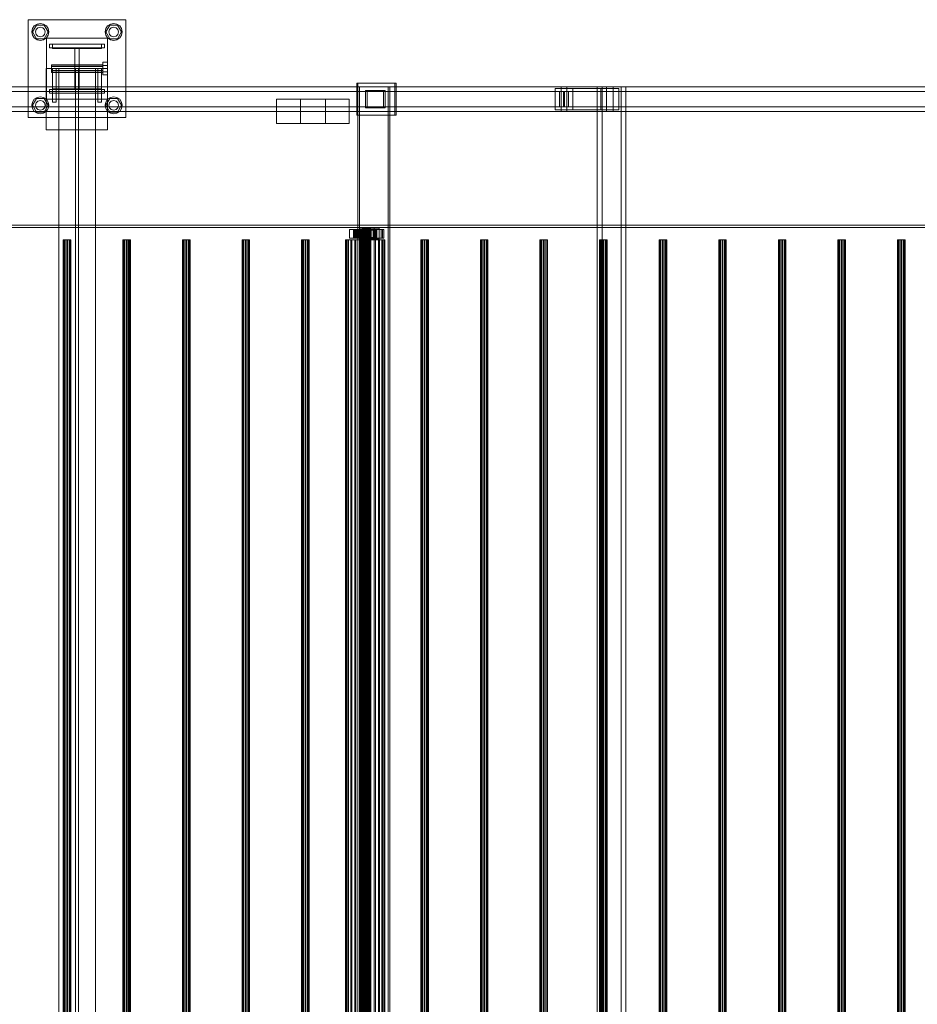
# Model space of a CAD drawing. Header units: millimetres. Extents: x -3490 to 61924, y -72580 to 6847.
# Tile 869 of 1056: x 31688 to 33156, y -18000 to -16390. Entities that reach past the tile are written whole.
import ezdxf

# ---------------------------------------------------------------- set-up
doc = ezdxf.new("R2010")
doc.units = ezdxf.units.MM
doc.layers.add('superior_C03', color=7, linetype='Continuous', lineweight=0)

msp = doc.modelspace()

# ---------------------------------------------------------------- linework, layer by layer
at = {"layer": 'superior_C03'}
for p, q in [((31702.063, -16550), (31702.063, -16390)), ((31702.063, -16390), (31862.063, -16390)), ((31708.063, -16410), (31709.128, -16404.642)), ((31709.128, -16404.642), (31712.163, -16400.101)), ((31709.263, -16410), (31715.663, -16398.915)), ((31712.163, -16400.101), (31716.705, -16397.066)), ((31715.134, -16406), (31718.063, -16403.072)), ((31715.663, -16398.915), (31728.463, -16398.915)), ((31716.705, -16397.066), (31722.063, -16396)), ((31718.063, -16403.072), (31722.063, -16402)), ((31722.063, -16396), (31727.42, -16397.066)), ((31722.063, -16402), (31726.063, -16403.072)), ((31726.063, -16403.072), (31728.991, -16406)), ((31727.42, -16397.066), (31731.962, -16400.101)), ((31728.463, -16398.915), (31734.863, -16410)), ((31731.962, -16400.101), (31734.997, -16404.642)), ((31734.997, -16404.642), (31736.063, -16410)), ((31828.063, -16410), (31829.128, -16404.642)), ((31829.128, -16404.642), (31832.163, -16400.101)), ((31829.263, -16410), (31835.663, -16398.915)), ((31832.163, -16400.101), (31836.705, -16397.066)), ((31835.134, -16406), (31838.063, -16403.072)), ((31835.663, -16398.915), (31848.463, -16398.915)), ((31836.705, -16397.066), (31842.063, -16396)), ((31838.063, -16403.072), (31842.063, -16402)), ((31842.063, -16396), (31847.42, -16397.066)), ((31842.063, -16402), (31846.063, -16403.072)), ((31846.063, -16403.072), (31848.991, -16406)), ((31847.42, -16397.066), (31851.962, -16400.101)), ((31848.463, -16398.915), (31854.863, -16410)), ((31851.962, -16400.101), (31854.997, -16404.642)), ((31854.997, -16404.642), (31856.063, -16410)), ((31862.063, -16390), (31862.063, -16550)), ((31709.128, -16415.358), (31708.063, -16410)), ((31712.163, -16419.899), (31709.128, -16415.358)), ((31715.663, -16421.085), (31709.263, -16410)), ((31716.705, -16422.934), (31712.163, -16419.899)), ((31714.063, -16410), (31715.134, -16406)), ((31715.134, -16414), (31714.063, -16410)), ((31718.063, -16416.928), (31715.134, -16414)), ((31728.463, -16421.085), (31715.663, -16421.085)), ((31722.063, -16418), (31718.063, -16416.928)), ((31726.063, -16416.928), (31722.063, -16418)), ((31728.991, -16414), (31726.063, -16416.928)), ((31731.962, -16419.899), (31727.42, -16422.934)), ((31734.863, -16410), (31728.463, -16421.085)), ((31728.991, -16406), (31730.063, -16410)), ((31730.063, -16410), (31728.991, -16414)), ((31734.997, -16415.358), (31731.962, -16419.899)), ((31732.063, -16520), (31732.063, -16420)), ((31732.063, -16420), (31832.063, -16420)), ((31736.063, -16410), (31734.997, -16415.358)), ((31829.128, -16415.358), (31828.063, -16410)), ((31832.163, -16419.899), (31829.128, -16415.358)), ((31835.663, -16421.085), (31829.263, -16410)), ((31832.063, -16420), (31832.063, -16520)), ((31836.705, -16422.934), (31832.163, -16419.899)), ((31834.063, -16410), (31835.134, -16406)), ((31835.134, -16414), (31834.063, -16410)), ((31838.063, -16416.928), (31835.134, -16414)), ((31848.463, -16421.085), (31835.663, -16421.085)), ((31842.063, -16418), (31838.063, -16416.928)), ((31846.063, -16416.928), (31842.063, -16418)), ((31848.991, -16414), (31846.063, -16416.928)), ((31851.962, -16419.899), (31847.42, -16422.934)), ((31854.863, -16410), (31848.463, -16421.085)), ((31848.991, -16406), (31850.063, -16410)), ((31850.063, -16410), (31848.991, -16414)), ((31854.997, -16415.358), (31851.962, -16419.899)), ((31856.063, -16410), (31854.997, -16415.358)), ((31722.063, -16424), (31716.705, -16422.934)), ((31727.42, -16422.934), (31722.063, -16424)), ((31737.063, -16430), (31827.063, -16430)), ((31737.063, -16436), (31737.063, -16430)), ((31737.063, -16436), (31827.063, -16436)), ((31742.063, -16437), (31742.063, -16430)), ((31742.063, -16430), (31822.063, -16430)), ((31822.063, -16437), (31742.063, -16437)), ((31778.563, -16503), (31778.563, -16437)), ((31778.563, -16437), (31785.563, -16437)), ((31785.563, -16437), (31785.563, -16503)), ((31822.063, -16430), (31822.063, -16437)), ((31827.063, -16436), (31827.063, -16430)), ((31842.063, -16424), (31836.705, -16422.934)), ((31847.42, -16422.934), (31842.063, -16424)), ((31731.838, -16570), (31731.838, -16470)), ((31731.838, -16470), (31831.838, -16470)), ((31740.063, -16464.457), (31740.063, -16463.6)), ((31824.063, -16463.6), (31740.063, -16463.6)), ((31740.063, -16464.457), (31740.063, -16466.8)), ((31740.063, -16464.457), (31824.063, -16464.457)), ((31740.063, -16466.8), (31740.063, -16470)), ((31740.063, -16466.8), (31824.063, -16466.8)), ((31740.063, -16470), (31740.063, -16473.2)), ((31740.063, -16470), (31824.063, -16470)), ((31742.063, -16470), (31742.063, -16525)), ((31742.063, -16470), (31748.063, -16470)), ((31748.063, -16470), (31748.063, -16525)), ((31812.063, -16470), (31752.063, -16470)), ((31752.063, -16470), (31752.063, -19530)), ((31784.563, -16470), (31779.563, -16470)), ((31779.563, -16470), (31779.563, -19530)), ((31784.563, -19530), (31784.563, -16470)), ((31812.063, -19530), (31812.063, -16470)), ((31816.063, -16470), (31816.063, -16525)), ((31816.063, -16470), (31822.063, -16470)), ((31822.063, -16470), (31822.063, -16525)), ((31824.063, -16464.8), (31824.063, -16459.6)), ((31832.063, -16459.6), (31824.063, -16459.6)), ((31824.063, -16463.6), (31824.063, -16464.457)), ((31824.063, -16464.457), (31824.063, -16466.8)), ((31824.063, -16464.8), (31824.063, -16475.2)), ((31824.063, -16464.8), (31832.063, -16464.8)), ((31824.063, -16466.8), (31824.063, -16470)), ((31824.063, -16470), (31824.063, -16473.2)), ((31831.838, -16470), (31831.838, -16570)), ((31832.063, -16459.6), (31832.063, -16464.8)), ((31832.063, -16464.8), (31832.063, -16475.2)), ((31740.063, -16473.2), (31740.063, -16475.543)), ((31740.063, -16473.2), (31824.063, -16473.2)), ((31740.063, -16475.543), (31740.063, -16476.4)), ((31740.063, -16475.543), (31824.063, -16475.543)), ((31740.063, -16476.4), (31824.063, -16476.4)), ((31824.063, -16473.2), (31824.063, -16475.543)), ((31824.063, -16475.2), (31824.063, -16480.4)), ((31824.063, -16475.2), (31832.063, -16475.2)), ((31824.063, -16475.543), (31824.063, -16476.4)), ((31824.063, -16480.4), (31832.063, -16480.4)), ((31832.063, -16475.2), (31832.063, -16480.4)), ((40313.243, -16500), (29204.438, -16500)), ((29205.337, -16500), (40314.141, -16500)), ((32573.959, -16500), (31404.611, -16500)), ((31413.594, -16500), (32582.942, -16500)), ((32647.845, -16500), (31478.497, -16500)), ((31489.726, -16500), (32659.074, -16500)), ((32301.937, -16494), (32239.572, -16494)), ((32239.572, -16494), (32239.572, -16546)), ((32241.369, -16494), (32239.572, -16494)), ((32241.369, -16546), (32241.369, -16494)), ((32241.369, -16494), (32303.734, -16494)), ((32291.014, -16500), (32241.512, -16500)), ((32241.512, -16500), (32241.512, -19500)), ((32244.207, -16500), (32241.512, -16500)), ((32244.207, -19500), (32244.207, -16500)), ((32244.207, -16500), (32293.709, -16500)), ((32291.014, -19500), (32291.014, -16500)), ((32291.014, -16500), (32293.709, -16500)), ((32293.709, -16500), (32293.709, -19500)), ((32301.937, -16546), (32301.937, -16494)), ((32301.937, -16494), (32303.734, -16494)), ((32303.734, -16494), (32303.734, -16546)), ((32593.067, -16502.5), (32563.834, -16502.5)), ((32563.834, -16502.5), (32563.834, -16537.5)), ((32638.842, -16502.5), (32563.834, -16502.5)), ((32573.959, -16500), (32573.959, -16540)), ((32582.942, -16500), (32573.959, -16500)), ((33743.307, -16500), (32573.959, -16500)), ((32582.942, -16540), (32582.942, -16500)), ((32582.942, -16500), (33752.29, -16500)), ((32593.067, -16537.5), (32593.067, -16502.5)), ((32593.067, -16502.5), (32668.076, -16502.5)), ((32671.825, -16500), (32632.847, -16500)), ((32632.847, -16500), (32632.847, -19500)), ((32640.707, -16500), (32632.847, -16500)), ((32638.842, -16537.5), (32638.842, -16502.5)), ((32638.842, -16502.5), (32668.076, -16502.5)), ((32640.707, -19500), (32640.707, -16500)), ((32640.707, -16500), (32679.686, -16500)), ((32647.845, -16500), (32647.845, -16540)), ((32659.074, -16500), (32647.845, -16500)), ((33817.193, -16500), (32647.845, -16500)), ((32659.074, -16540), (32659.074, -16500)), ((32659.074, -16500), (33828.421, -16500)), ((32668.076, -16502.5), (32668.076, -16537.5)), ((32671.825, -19500), (32671.825, -16500)), ((32671.825, -16500), (32679.686, -16500)), ((32679.686, -16500), (32679.686, -19500)), ((32571.286, -16507.5), (31476.947, -16507.5)), ((31491.276, -16507.5), (32585.615, -16507.5)), ((31712.163, -16520.101), (31716.705, -16517.066)), ((31716.705, -16517.066), (31722.063, -16516)), ((31722.063, -16516), (31727.42, -16517.066)), ((31727.42, -16517.066), (31731.962, -16520.101)), ((31737.063, -16504), (31827.063, -16504)), ((31737.063, -16510), (31737.063, -16504)), ((31737.063, -16510), (31827.063, -16510)), ((31742.063, -16510), (31742.063, -16503)), ((31742.063, -16503), (31822.063, -16503)), ((31822.063, -16510), (31742.063, -16510)), ((31785.563, -16503), (31778.563, -16503)), ((31822.063, -16503), (31822.063, -16510)), ((31827.063, -16510), (31827.063, -16504)), ((31832.163, -16520.101), (31836.705, -16517.066)), ((31836.705, -16517.066), (31842.063, -16516)), ((31842.063, -16516), (31847.42, -16517.066)), ((31847.42, -16517.066), (31851.962, -16520.101)), ((32283.126, -16506), (32253.892, -16506)), ((32253.892, -16506), (32253.892, -16534)), ((32256.587, -16506), (32253.892, -16506)), ((32256.587, -16534), (32256.587, -16506)), ((32256.587, -16506), (32285.821, -16506)), ((32283.126, -16534), (32283.126, -16506)), ((32283.126, -16506), (32285.821, -16506)), ((32285.821, -16506), (32285.821, -16534)), ((32571.286, -16507.5), (32571.286, -16532.5)), ((32585.615, -16507.5), (32571.286, -16507.5)), ((32579.125, -16507.5), (32577.777, -16507.5)), ((32577.777, -16507.5), (32577.777, -16532.5)), ((32577.777, -16507.5), (33822.133, -16507.5)), ((32579.125, -16532.5), (32579.125, -16507.5)), ((33823.481, -16507.5), (32579.125, -16507.5)), ((32585.615, -16532.5), (32585.615, -16507.5)), ((31476.947, -16532.5), (32571.286, -16532.5)), ((31491.276, -16532.5), (32585.615, -16532.5)), ((31708.063, -16530), (31709.128, -16524.642)), ((31709.128, -16535.358), (31708.063, -16530)), ((31709.128, -16524.642), (31712.163, -16520.101)), ((31709.263, -16530), (31715.663, -16518.915)), ((31715.663, -16541.085), (31709.263, -16530)), ((31714.063, -16530), (31715.134, -16526)), ((31715.134, -16534), (31714.063, -16530)), ((31715.134, -16526), (31718.063, -16523.072)), ((31718.063, -16536.928), (31715.134, -16534)), ((31715.663, -16518.915), (31728.463, -16518.915)), ((31718.063, -16523.072), (31722.063, -16522)), ((31722.063, -16522), (31726.063, -16523.072)), ((31726.063, -16523.072), (31728.991, -16526)), ((31728.991, -16534), (31726.063, -16536.928)), ((31728.463, -16518.915), (31734.863, -16530)), ((31734.863, -16530), (31728.463, -16541.085)), ((31728.991, -16526), (31730.063, -16530)), ((31730.063, -16530), (31728.991, -16534)), ((31731.962, -16520.101), (31734.997, -16524.642)), ((31832.063, -16520), (31732.063, -16520)), ((31734.997, -16524.642), (31736.063, -16530)), ((31736.063, -16530), (31734.997, -16535.358)), ((31742.063, -16525), (31748.063, -16525)), ((31816.063, -16525), (31822.063, -16525)), ((31828.063, -16530), (31829.128, -16524.642)), ((31829.128, -16535.358), (31828.063, -16530)), ((31829.128, -16524.642), (31832.163, -16520.101)), ((31829.263, -16530), (31835.663, -16518.915)), ((31835.663, -16541.085), (31829.263, -16530)), ((31834.063, -16530), (31835.134, -16526)), ((31835.134, -16534), (31834.063, -16530)), ((31835.134, -16526), (31838.063, -16523.072)), ((31838.063, -16536.928), (31835.134, -16534)), ((31835.663, -16518.915), (31848.463, -16518.915)), ((31838.063, -16523.072), (31842.063, -16522)), ((31842.063, -16522), (31846.063, -16523.072)), ((31846.063, -16523.072), (31848.991, -16526)), ((31848.991, -16534), (31846.063, -16536.928)), ((31848.463, -16518.915), (31854.863, -16530)), ((31854.863, -16530), (31848.463, -16541.085)), ((31848.991, -16526), (31850.063, -16530)), ((31850.063, -16530), (31848.991, -16534)), ((31851.962, -16520.101), (31854.997, -16524.642)), ((31854.997, -16524.642), (31856.063, -16530)), ((31856.063, -16530), (31854.997, -16535.358)), ((32147.297, -16520), (32108.319, -16520)), ((32108.319, -16520), (32108.319, -16560)), ((32188.268, -16520), (32108.319, -16520)), ((32147.297, -16560), (32147.297, -16520)), ((32147.297, -16520), (32227.246, -16520)), ((32188.268, -16560), (32188.268, -16520)), ((32188.268, -16520), (32227.246, -16520)), ((32227.246, -16520), (32227.246, -16560)), ((32253.892, -16534), (32283.126, -16534)), ((32253.892, -16534), (32256.587, -16534)), ((32285.821, -16534), (32256.587, -16534)), ((32285.821, -16534), (32283.126, -16534)), ((32571.286, -16532.5), (32585.615, -16532.5)), ((32577.777, -16532.5), (32579.125, -16532.5)), ((32577.777, -16532.5), (33822.133, -16532.5)), ((32579.125, -16532.5), (33823.481, -16532.5)), ((31404.611, -16540), (32573.959, -16540)), ((31413.594, -16540), (32582.942, -16540)), ((31478.497, -16540), (32647.845, -16540)), ((31489.726, -16540), (32659.074, -16540)), ((31862.063, -16550), (31702.063, -16550)), ((31712.163, -16539.899), (31709.128, -16535.358)), ((31716.705, -16542.934), (31712.163, -16539.899)), ((31728.463, -16541.085), (31715.663, -16541.085)), ((31722.063, -16544), (31716.705, -16542.934)), ((31722.063, -16538), (31718.063, -16536.928)), ((31726.063, -16536.928), (31722.063, -16538)), ((31727.42, -16542.934), (31722.063, -16544)), ((31731.962, -16539.899), (31727.42, -16542.934)), ((31734.997, -16535.358), (31731.962, -16539.899)), ((31832.163, -16539.899), (31829.128, -16535.358)), ((31836.705, -16542.934), (31832.163, -16539.899)), ((31848.463, -16541.085), (31835.663, -16541.085)), ((31842.063, -16544), (31836.705, -16542.934)), ((31842.063, -16538), (31838.063, -16536.928)), ((31846.063, -16536.928), (31842.063, -16538)), ((31847.42, -16542.934), (31842.063, -16544)), ((31851.962, -16539.899), (31847.42, -16542.934)), ((31854.997, -16535.358), (31851.962, -16539.899)), ((32239.572, -16546), (32301.937, -16546)), ((32239.572, -16546), (32241.369, -16546)), ((32303.734, -16546), (32241.369, -16546)), ((32303.734, -16546), (32301.937, -16546)), ((32563.834, -16537.5), (32593.067, -16537.5)), ((32638.842, -16537.5), (32563.834, -16537.5)), ((32573.959, -16540), (32582.942, -16540)), ((32573.959, -16540), (33743.307, -16540)), ((32582.942, -16540), (33752.29, -16540)), ((32668.076, -16537.5), (32593.067, -16537.5)), ((32668.076, -16537.5), (32638.842, -16537.5)), ((32647.845, -16540), (32659.074, -16540)), ((32647.845, -16540), (33817.193, -16540)), ((32659.074, -16540), (33828.421, -16540)), ((32108.319, -16560), (32147.297, -16560)), ((32108.319, -16560), (32188.268, -16560)), ((32227.246, -16560), (32147.297, -16560)), ((32227.246, -16560), (32188.268, -16560)), ((31831.838, -16570), (31731.838, -16570)), ((29204.438, -16726), (40313.243, -16726)), ((40342.437, -16726), (29233.633, -16726)), ((40313.243, -16730), (29204.438, -16730)), ((40314.141, -16730), (29205.337, -16730)), ((29233.633, -16730), (40342.437, -16730)), ((32237.353, -16733), (32227.609, -16733)), ((32227.609, -16733), (32227.609, -16747)), ((32238.389, -16733), (32227.609, -16733)), ((32235.07, -16734), (32234.25, -16734)), ((32234.25, -16734), (32244.243, -16734)), ((32234.25, -16746), (32234.25, -16734)), ((32234.25, -16734), (32234.723, -16734)), ((32234.723, -16734), (32244.468, -16734)), ((32234.723, -16746), (32234.723, -16734)), ((32234.723, -16734), (32236.458, -16734)), ((32281.79, -16733), (32235.016, -16733)), ((32235.016, -16733), (32235.016, -16747)), ((32237.262, -16733), (32235.016, -16733)), ((32237.129, -16734), (32235.07, -16734)), ((32235.07, -16734), (32244.632, -16734)), ((32235.07, -16746), (32235.07, -16734)), ((32236.458, -16734), (32245.29, -16734)), ((32236.458, -16746), (32236.458, -16734)), ((32236.458, -16734), (32239.337, -16734)), ((32240.285, -16734), (32237.129, -16734)), ((32237.129, -16734), (32245.607, -16734)), ((32237.129, -16746), (32237.129, -16734)), ((32237.262, -16747), (32237.262, -16733)), ((32237.262, -16733), (32284.036, -16733)), ((32237.353, -16747), (32237.353, -16733)), ((32237.353, -16733), (32248.133, -16733)), ((32238.389, -16747), (32238.389, -16733)), ((32238.389, -16733), (32248.133, -16733)), ((32239.337, -16734), (32246.653, -16734)), ((32239.337, -16746), (32239.337, -16734)), ((32239.337, -16734), (32243.163, -16734)), ((32244.324, -16734), (32240.285, -16734)), ((32240.285, -16734), (32247.102, -16734)), ((32240.285, -16746), (32240.285, -16734)), ((32243.163, -16734), (32248.466, -16734)), ((32243.163, -16746), (32243.163, -16734)), ((32243.163, -16734), (32247.676, -16734)), ((32244.632, -16732), (32244.243, -16732)), ((32244.243, -16732), (32244.468, -16732)), ((32244.243, -19268), (32244.243, -16732)), ((32244.243, -16734), (32244.632, -16734)), ((32244.243, -16734), (32244.243, -16746)), ((32244.468, -16734), (32244.243, -16734)), ((32248.971, -16734), (32244.324, -16734)), ((32244.324, -16734), (32249.016, -16734)), ((32244.324, -16746), (32244.324, -16734)), ((32244.468, -16732), (32245.29, -16732)), ((32244.468, -19268), (32244.468, -16732)), ((32244.468, -16734), (32244.468, -16746)), ((32245.29, -16734), (32244.468, -16734)), ((32245.607, -16732), (32244.632, -16732)), ((32244.632, -19268), (32244.632, -16732)), ((32244.632, -16734), (32245.607, -16734)), ((32244.632, -16734), (32244.632, -16746)), ((32245.29, -16732), (32246.653, -16732)), ((32245.29, -19268), (32245.29, -16732)), ((32245.29, -16734), (32245.29, -16746)), ((32246.653, -16734), (32245.29, -16734)), ((32247.102, -16732), (32245.607, -16732)), ((32245.607, -19268), (32245.607, -16732)), ((32245.607, -16734), (32247.102, -16734)), ((32245.607, -16734), (32245.607, -16746)), ((32246.653, -16732), (32248.466, -16732)), ((32246.653, -19268), (32246.653, -16732)), ((32246.653, -16734), (32246.653, -16746)), ((32248.466, -16734), (32246.653, -16734)), ((32249.016, -16732), (32247.102, -16732)), ((32247.102, -19268), (32247.102, -16732)), ((32247.102, -16734), (32249.016, -16734)), ((32247.102, -16734), (32247.102, -16746)), ((32247.676, -16734), (32250.603, -16734)), ((32247.676, -16746), (32247.676, -16734)), ((32247.676, -16734), (32252.567, -16734)), ((32248.133, -16733), (32248.133, -16747)), ((32248.466, -16732), (32250.603, -16732)), ((32248.466, -19268), (32248.466, -16732)), ((32248.466, -16734), (32248.466, -16746)), ((32250.603, -16734), (32248.466, -16734)), ((32268.148, -16731), (32248.658, -16731)), ((32248.658, -16731), (32248.658, -16749)), ((32256.743, -16731), (32248.658, -16731)), ((32253.908, -16734), (32248.971, -16734)), ((32248.971, -16734), (32251.217, -16734)), ((32248.971, -16746), (32248.971, -16734)), ((32251.217, -16732), (32249.016, -16732)), ((32249.016, -19268), (32249.016, -16732)), ((32249.016, -16734), (32251.217, -16734)), ((32249.016, -16734), (32249.016, -16746)), ((32250.603, -16732), (32252.92, -16732)), ((32250.603, -19268), (32250.603, -16732)), ((32250.603, -16734), (32250.603, -16746)), ((32252.92, -16734), (32250.603, -16734)), ((32253.555, -16732), (32251.217, -16732)), ((32251.217, -19268), (32251.217, -16732)), ((32251.217, -16734), (32253.555, -16734)), ((32251.217, -16734), (32251.217, -16746)), ((32252.567, -16734), (32252.92, -16734)), ((32252.567, -16746), (32252.567, -16734)), ((32252.567, -16734), (32257.505, -16734)), ((32252.92, -16732), (32255.259, -16732)), ((32252.92, -19268), (32252.92, -16732)), ((32252.92, -16734), (32252.92, -16746)), ((32255.259, -16734), (32252.92, -16734)), ((32255.872, -16732), (32253.555, -16732)), ((32253.555, -19268), (32253.555, -16732)), ((32253.908, -16734), (32253.555, -16734)), ((32253.555, -16734), (32255.872, -16734)), ((32253.555, -16734), (32253.555, -16746)), ((32258.8, -16734), (32253.908, -16734)), ((32253.908, -16746), (32253.908, -16734)), ((32255.259, -16732), (32257.46, -16732)), ((32255.259, -19268), (32255.259, -16732)), ((32257.505, -16734), (32255.259, -16734)), ((32255.259, -16734), (32255.259, -16746)), ((32257.46, -16734), (32255.259, -16734)), ((32258.01, -16732), (32255.872, -16732)), ((32255.872, -19268), (32255.872, -16732)), ((32258.8, -16734), (32255.872, -16734)), ((32255.872, -16734), (32258.01, -16734)), ((32255.872, -16734), (32255.872, -16746)), ((32256.743, -16749), (32256.743, -16731)), ((32256.743, -16731), (32276.232, -16731)), ((32257.46, -16732), (32259.373, -16732)), ((32257.46, -19268), (32257.46, -16732)), ((32262.151, -16734), (32257.46, -16734)), ((32257.46, -16734), (32257.46, -16746)), ((32259.373, -16734), (32257.46, -16734)), ((32257.505, -16746), (32257.505, -16734)), ((32257.505, -16734), (32262.151, -16734)), ((32259.822, -16732), (32258.01, -16732)), ((32258.01, -19268), (32258.01, -16732)), ((32263.312, -16734), (32258.01, -16734)), ((32258.01, -16734), (32259.822, -16734)), ((32258.01, -16734), (32258.01, -16746)), ((32268.536, -16733), (32258.792, -16733)), ((32258.792, -16733), (32258.792, -16747)), ((32269.571, -16733), (32258.792, -16733)), ((32263.312, -16734), (32258.8, -16734)), ((32258.8, -16746), (32258.8, -16734)), ((32259.373, -16732), (32260.868, -16732)), ((32259.373, -19268), (32259.373, -16732)), ((32266.19, -16734), (32259.373, -16734)), ((32259.373, -16734), (32259.373, -16746)), ((32260.868, -16734), (32259.373, -16734)), ((32261.186, -16732), (32259.822, -16732)), ((32259.822, -19268), (32259.822, -16732)), ((32267.138, -16734), (32259.822, -16734)), ((32259.822, -16734), (32261.186, -16734)), ((32259.822, -16734), (32259.822, -16746)), ((32260.868, -16732), (32261.843, -16732)), ((32260.868, -19268), (32260.868, -16732)), ((32269.347, -16734), (32260.868, -16734)), ((32260.868, -16734), (32260.868, -16746)), ((32261.843, -16734), (32260.868, -16734)), ((32262.008, -16732), (32261.186, -16732)), ((32261.186, -19268), (32261.186, -16732)), ((32270.017, -16734), (32261.186, -16734)), ((32261.186, -16734), (32262.008, -16734)), ((32261.186, -16734), (32261.186, -16746)), ((32261.843, -16732), (32262.232, -16732)), ((32261.843, -19268), (32261.843, -16732)), ((32271.405, -16734), (32261.843, -16734)), ((32261.843, -16734), (32261.843, -16746)), ((32262.232, -16734), (32261.843, -16734)), ((32262.232, -16732), (32262.008, -16732)), ((32262.008, -16732), (32262.008, -19268)), ((32262.008, -16734), (32271.752, -16734)), ((32262.008, -16746), (32262.008, -16734)), ((32262.008, -16734), (32262.232, -16734)), ((32262.151, -16746), (32262.151, -16734)), ((32262.151, -16734), (32266.19, -16734)), ((32262.232, -19268), (32262.232, -16732)), ((32272.226, -16734), (32262.232, -16734)), ((32262.232, -16734), (32262.232, -16746)), ((32267.138, -16734), (32263.312, -16734)), ((32263.312, -16746), (32263.312, -16734)), ((32266.19, -16746), (32266.19, -16734)), ((32266.19, -16734), (32269.347, -16734)), ((32270.017, -16734), (32267.138, -16734)), ((32267.138, -16746), (32267.138, -16734)), ((32268.148, -16749), (32268.148, -16731)), ((32268.148, -16731), (32276.232, -16731)), ((32268.536, -16747), (32268.536, -16733)), ((32268.536, -16733), (32279.316, -16733)), ((32269.347, -16746), (32269.347, -16734)), ((32269.347, -16734), (32271.405, -16734)), ((32269.571, -16747), (32269.571, -16733)), ((32269.571, -16733), (32279.316, -16733)), ((32271.752, -16734), (32270.017, -16734)), ((32270.017, -16746), (32270.017, -16734)), ((32271.405, -16746), (32271.405, -16734)), ((32271.405, -16734), (32272.226, -16734)), ((32271.752, -16734), (32271.752, -16746)), ((32272.226, -16734), (32271.752, -16734)), ((32272.226, -16746), (32272.226, -16734)), ((32276.232, -16731), (32276.232, -16749)), ((32279.316, -16733), (32279.316, -16747)), ((32281.79, -16747), (32281.79, -16733)), ((32281.79, -16733), (32284.036, -16733)), ((32284.036, -16733), (32284.036, -16747)), ((31761.626, -16750), (31759.606, -16750)), ((31759.606, -16750), (31759.95, -16750)), ((31759.606, -16750), (31759.606, -19250)), ((31759.95, -16750), (31762.526, -16750)), ((31759.95, -16750), (31759.95, -19250)), ((31765.238, -16750), (31761.626, -16750)), ((31761.626, -16750), (31761.626, -19250)), ((31762.526, -16750), (31766.35, -16750)), ((31762.526, -16750), (31762.526, -19250)), ((31769.063, -16750), (31765.238, -16750)), ((31765.238, -16750), (31765.238, -19250)), ((31766.35, -16750), (31769.962, -16750)), ((31766.35, -16750), (31766.35, -19250)), ((31771.638, -16750), (31769.063, -16750)), ((31769.063, -16750), (31769.063, -19250)), ((31769.962, -16750), (31771.982, -16750)), ((31769.962, -16750), (31769.962, -19250)), ((31771.982, -16750), (31771.638, -16750)), ((31771.638, -16750), (31771.638, -19250)), ((31771.982, -19250), (31771.982, -16750)), ((31859.072, -16750), (31857.052, -16750)), ((31857.052, -16750), (31857.396, -16750)), ((31857.052, -16750), (31857.052, -19250)), ((31857.396, -16750), (31859.971, -16750)), ((31857.396, -16750), (31857.396, -19250)), ((31862.684, -16750), (31859.072, -16750)), ((31859.072, -16750), (31859.072, -19250)), ((31859.971, -16750), (31863.796, -16750)), ((31859.971, -16750), (31859.971, -19250)), ((31866.508, -16750), (31862.684, -16750)), ((31862.684, -16750), (31862.684, -19250)), ((31863.796, -16750), (31867.408, -16750)), ((31863.796, -16750), (31863.796, -19250)), ((31869.084, -16750), (31866.508, -16750)), ((31866.508, -16750), (31866.508, -19250)), ((31867.408, -16750), (31869.428, -16750)), ((31867.408, -16750), (31867.408, -19250)), ((31869.428, -16750), (31869.084, -16750)), ((31869.084, -16750), (31869.084, -19250)), ((31869.428, -19250), (31869.428, -16750)), ((31956.518, -16750), (31954.498, -16750)), ((31954.498, -16750), (31954.841, -16750)), ((31954.498, -16750), (31954.498, -19250)), ((31954.841, -16750), (31957.417, -16750)), ((31954.841, -16750), (31954.841, -19250)), ((31960.13, -16750), (31956.518, -16750)), ((31956.518, -16750), (31956.518, -19250)), ((31957.417, -16750), (31961.241, -16750)), ((31957.417, -16750), (31957.417, -19250)), ((31963.954, -16750), (31960.13, -16750)), ((31960.13, -16750), (31960.13, -19250)), ((31961.241, -16750), (31964.853, -16750)), ((31961.241, -16750), (31961.241, -19250)), ((31966.53, -16750), (31963.954, -16750)), ((31963.954, -16750), (31963.954, -19250)), ((31964.853, -16750), (31966.873, -16750)), ((31964.853, -16750), (31964.853, -19250)), ((31966.873, -16750), (31966.53, -16750)), ((31966.53, -16750), (31966.53, -19250)), ((31966.873, -19250), (31966.873, -16750)), ((32053.963, -16750), (32051.943, -16750)), ((32051.943, -16750), (32052.287, -16750)), ((32051.943, -16750), (32051.943, -19250)), ((32052.287, -16750), (32054.863, -16750)), ((32052.287, -16750), (32052.287, -19250)), ((32057.575, -16750), (32053.963, -16750)), ((32053.963, -16750), (32053.963, -19250)), ((32054.863, -16750), (32058.687, -16750)), ((32054.863, -16750), (32054.863, -19250)), ((32061.399, -16750), (32057.575, -16750)), ((32057.575, -16750), (32057.575, -19250)), ((32058.687, -16750), (32062.299, -16750)), ((32058.687, -16750), (32058.687, -19250)), ((32063.975, -16750), (32061.399, -16750)), ((32061.399, -16750), (32061.399, -19250)), ((32062.299, -16750), (32064.319, -16750)), ((32062.299, -16750), (32062.299, -19250)), ((32064.319, -16750), (32063.975, -16750)), ((32063.975, -16750), (32063.975, -19250)), ((32064.319, -19250), (32064.319, -16750)), ((32151.409, -16750), (32149.389, -16750)), ((32149.389, -16750), (32149.732, -16750)), ((32149.389, -16750), (32149.389, -19250)), ((32149.732, -16750), (32152.308, -16750)), ((32149.732, -16750), (32149.732, -19250)), ((32155.021, -16750), (32151.409, -16750)), ((32151.409, -16750), (32151.409, -19250)), ((32152.308, -16750), (32156.133, -16750)), ((32152.308, -16750), (32152.308, -19250)), ((32158.845, -16750), (32155.021, -16750)), ((32155.021, -16750), (32155.021, -19250)), ((32156.133, -16750), (32159.745, -16750)), ((32156.133, -16750), (32156.133, -19250)), ((32161.421, -16750), (32158.845, -16750)), ((32158.845, -16750), (32158.845, -19250)), ((32159.745, -16750), (32161.765, -16750)), ((32159.745, -16750), (32159.745, -19250)), ((32161.765, -16750), (32161.421, -16750)), ((32161.421, -16750), (32161.421, -19250)), ((32161.765, -19250), (32161.765, -16750)), ((32222.64, -16750), (32221.258, -16750)), ((32221.258, -16750), (32222.055, -16750)), ((32221.258, -19250), (32221.258, -16750)), ((32222.055, -16750), (32224.978, -16750)), ((32222.055, -19250), (32222.055, -16750)), ((32226.107, -16750), (32222.64, -16750)), ((32222.64, -19250), (32222.64, -16750)), ((32224.978, -16750), (32229.826, -16750)), ((32224.978, -19250), (32224.978, -16750)), ((32231.423, -16750), (32226.107, -16750)), ((32226.107, -19250), (32226.107, -16750)), ((32227.609, -16747), (32237.353, -16747)), ((32227.609, -16747), (32238.389, -16747)), ((32229.826, -16750), (32236.27, -16750)), ((32229.826, -19250), (32229.826, -16750)), ((32238.226, -16750), (32231.423, -16750)), ((32231.423, -19250), (32231.423, -16750)), ((32244.243, -16746), (32234.25, -16746)), ((32234.25, -16746), (32235.07, -16746)), ((32234.723, -16746), (32234.25, -16746)), ((32244.468, -16746), (32234.723, -16746)), ((32236.458, -16746), (32234.723, -16746)), ((32235.016, -16747), (32281.79, -16747)), ((32235.016, -16747), (32237.262, -16747)), ((32244.632, -16746), (32235.07, -16746)), ((32235.07, -16746), (32237.129, -16746)), ((32236.27, -16750), (32243.87, -16750)), ((32236.27, -19250), (32236.27, -16750)), ((32245.29, -16746), (32236.458, -16746)), ((32239.337, -16746), (32236.458, -16746)), ((32245.607, -16746), (32237.129, -16746)), ((32237.129, -16746), (32240.285, -16746)), ((32284.036, -16747), (32237.262, -16747)), ((32248.133, -16747), (32237.353, -16747)), ((32246.051, -16750), (32238.226, -16750)), ((32238.226, -19250), (32238.226, -16750)), ((32248.133, -16747), (32238.389, -16747)), ((32246.653, -16746), (32239.337, -16746)), ((32243.163, -16746), (32239.337, -16746)), ((32247.102, -16746), (32240.285, -16746)), ((32240.285, -16746), (32244.324, -16746)), ((32248.466, -16746), (32243.163, -16746)), ((32247.676, -16746), (32243.163, -16746)), ((32243.87, -16750), (32252.109, -16750)), ((32243.87, -19250), (32243.87, -16750)), ((32244.632, -16746), (32244.243, -16746)), ((32244.243, -16746), (32244.468, -16746)), ((32249.016, -16746), (32244.324, -16746)), ((32244.324, -16746), (32248.971, -16746)), ((32244.468, -16746), (32245.29, -16746)), ((32245.607, -16746), (32244.632, -16746)), ((32245.29, -16746), (32246.653, -16746)), ((32247.102, -16746), (32245.607, -16746)), ((32254.367, -16750), (32246.051, -16750)), ((32246.051, -19250), (32246.051, -16750)), ((32246.653, -16746), (32248.466, -16746)), ((32248.855, -16750), (32246.835, -16750)), ((32246.835, -16750), (32247.178, -16750)), ((32246.835, -16750), (32246.835, -19250)), ((32249.016, -16746), (32247.102, -16746)), ((32247.178, -16750), (32249.754, -16750)), ((32247.178, -16750), (32247.178, -19250)), ((32250.603, -16746), (32247.676, -16746)), ((32252.567, -16746), (32247.676, -16746)), ((32248.466, -16746), (32250.603, -16746)), ((32248.658, -16749), (32268.148, -16749)), ((32256.743, -16749), (32248.658, -16749)), ((32252.466, -16750), (32248.855, -16750)), ((32248.855, -16750), (32248.855, -19250)), ((32251.217, -16746), (32248.971, -16746)), ((32248.971, -16746), (32253.908, -16746)), ((32251.217, -16746), (32249.016, -16746)), ((32249.754, -16750), (32253.578, -16750)), ((32249.754, -16750), (32249.754, -19250)), ((32250.603, -16746), (32252.92, -16746)), ((32253.555, -16746), (32251.217, -16746)), ((32252.109, -16750), (32260.424, -16750)), ((32252.109, -19250), (32252.109, -16750)), ((32256.291, -16750), (32252.466, -16750)), ((32252.466, -16750), (32252.466, -19250)), ((32252.92, -16746), (32252.567, -16746)), ((32257.505, -16746), (32252.567, -16746)), ((32252.92, -16746), (32255.259, -16746)), ((32255.872, -16746), (32253.555, -16746)), ((32253.555, -16746), (32253.908, -16746)), ((32253.578, -16750), (32257.19, -16750)), ((32253.578, -16750), (32253.578, -19250)), ((32253.908, -16746), (32258.8, -16746)), ((32262.605, -16750), (32254.367, -16750)), ((32254.367, -19250), (32254.367, -16750)), ((32255.259, -16746), (32257.505, -16746)), ((32255.259, -16746), (32257.46, -16746)), ((32258.01, -16746), (32255.872, -16746)), ((32255.872, -16746), (32258.8, -16746)), ((32258.867, -16750), (32256.291, -16750)), ((32256.291, -16750), (32256.291, -19250)), ((32276.232, -16749), (32256.743, -16749)), ((32257.19, -16750), (32259.21, -16750)), ((32257.19, -16750), (32257.19, -19250)), ((32257.46, -16746), (32262.151, -16746)), ((32257.46, -16746), (32259.373, -16746)), ((32262.151, -16746), (32257.505, -16746)), ((32259.822, -16746), (32258.01, -16746)), ((32258.01, -16746), (32263.312, -16746)), ((32258.792, -16747), (32268.536, -16747)), ((32258.792, -16747), (32269.571, -16747)), ((32258.8, -16746), (32263.312, -16746)), ((32259.21, -16750), (32258.867, -16750)), ((32258.867, -16750), (32258.867, -19250)), ((32259.21, -19250), (32259.21, -16750)), ((32259.373, -16746), (32266.19, -16746)), ((32259.373, -16746), (32260.868, -16746)), ((32261.186, -16746), (32259.822, -16746)), ((32259.822, -16746), (32267.138, -16746)), ((32260.424, -16750), (32268.25, -16750)), ((32260.424, -19250), (32260.424, -16750)), ((32260.868, -16746), (32269.347, -16746)), ((32260.868, -16746), (32261.843, -16746)), ((32262.008, -16746), (32261.186, -16746)), ((32261.186, -16746), (32270.017, -16746)), ((32261.843, -16746), (32271.405, -16746)), ((32261.843, -16746), (32262.232, -16746)), ((32271.752, -16746), (32262.008, -16746)), ((32262.232, -16746), (32262.008, -16746)), ((32266.19, -16746), (32262.151, -16746)), ((32262.232, -16746), (32272.226, -16746)), ((32270.206, -16750), (32262.605, -16750)), ((32262.605, -19250), (32262.605, -16750)), ((32263.312, -16746), (32267.138, -16746)), ((32269.347, -16746), (32266.19, -16746)), ((32267.138, -16746), (32270.017, -16746)), ((32276.232, -16749), (32268.148, -16749)), ((32268.25, -16750), (32275.053, -16750)), ((32268.25, -19250), (32268.25, -16750)), ((32279.316, -16747), (32268.536, -16747)), ((32271.405, -16746), (32269.347, -16746)), ((32279.316, -16747), (32269.571, -16747)), ((32270.017, -16746), (32271.752, -16746)), ((32276.649, -16750), (32270.206, -16750)), ((32270.206, -19250), (32270.206, -16750)), ((32272.226, -16746), (32271.405, -16746)), ((32271.752, -16746), (32272.226, -16746)), ((32275.053, -16750), (32280.369, -16750)), ((32275.053, -19250), (32275.053, -16750)), ((32281.498, -16750), (32276.649, -16750)), ((32276.649, -19250), (32276.649, -16750)), ((32280.369, -16750), (32283.836, -16750)), ((32280.369, -19250), (32280.369, -16750)), ((32284.42, -16750), (32281.498, -16750)), ((32281.498, -19250), (32281.498, -16750)), ((32284.036, -16747), (32281.79, -16747)), ((32283.836, -16750), (32285.218, -16750)), ((32283.836, -19250), (32283.836, -16750)), ((32285.218, -16750), (32284.42, -16750)), ((32284.42, -16750), (32284.42, -19250)), ((32285.218, -19250), (32285.218, -16750)), ((32346.3, -16750), (32344.28, -16750)), ((32344.28, -16750), (32344.624, -16750)), ((32344.28, -16750), (32344.28, -19250)), ((32344.624, -16750), (32347.2, -16750)), ((32344.624, -16750), (32344.624, -19250)), ((32349.912, -16750), (32346.3, -16750)), ((32346.3, -16750), (32346.3, -19250)), ((32347.2, -16750), (32351.024, -16750)), ((32347.2, -16750), (32347.2, -19250)), ((32353.736, -16750), (32349.912, -16750)), ((32349.912, -16750), (32349.912, -19250)), ((32351.024, -16750), (32354.636, -16750)), ((32351.024, -16750), (32351.024, -19250)), ((32356.312, -16750), (32353.736, -16750)), ((32353.736, -16750), (32353.736, -19250)), ((32354.636, -16750), (32356.656, -16750)), ((32354.636, -16750), (32354.636, -19250)), ((32356.656, -16750), (32356.312, -16750)), ((32356.312, -16750), (32356.312, -19250)), ((32356.656, -19250), (32356.656, -16750)), ((32443.746, -16750), (32441.726, -16750)), ((32441.726, -16750), (32442.069, -16750)), ((32441.726, -16750), (32441.726, -19250)), ((32442.069, -16750), (32444.645, -16750)), ((32442.069, -16750), (32442.069, -19250)), ((32447.358, -16750), (32443.746, -16750)), ((32443.746, -16750), (32443.746, -19250)), ((32444.645, -16750), (32448.47, -16750)), ((32444.645, -16750), (32444.645, -19250)), ((32451.182, -16750), (32447.358, -16750)), ((32447.358, -16750), (32447.358, -19250)), ((32448.47, -16750), (32452.081, -16750)), ((32448.47, -16750), (32448.47, -19250)), ((32453.758, -16750), (32451.182, -16750)), ((32451.182, -16750), (32451.182, -19250)), ((32452.081, -16750), (32454.101, -16750)), ((32452.081, -16750), (32452.081, -19250)), ((32454.101, -16750), (32453.758, -16750)), ((32453.758, -16750), (32453.758, -19250)), ((32454.101, -19250), (32454.101, -16750)), ((32541.191, -16750), (32539.172, -16750)), ((32539.172, -16750), (32539.515, -16750)), ((32539.172, -16750), (32539.172, -19250)), ((32539.515, -16750), (32542.091, -16750)), ((32539.515, -16750), (32539.515, -19250)), ((32544.803, -16750), (32541.191, -16750)), ((32541.191, -16750), (32541.191, -19250)), ((32542.091, -16750), (32545.915, -16750)), ((32542.091, -16750), (32542.091, -19250)), ((32548.628, -16750), (32544.803, -16750)), ((32544.803, -16750), (32544.803, -19250)), ((32545.915, -16750), (32549.527, -16750)), ((32545.915, -16750), (32545.915, -19250)), ((32551.204, -16750), (32548.628, -16750)), ((32548.628, -16750), (32548.628, -19250)), ((32549.527, -16750), (32551.547, -16750)), ((32549.527, -16750), (32549.527, -19250)), ((32551.547, -16750), (32551.204, -16750)), ((32551.204, -16750), (32551.204, -19250)), ((32551.547, -19250), (32551.547, -16750)), ((32638.637, -16750), (32636.617, -16750)), ((32636.617, -16750), (32636.961, -16750)), ((32636.617, -16750), (32636.617, -19250)), ((32636.961, -16750), (32639.537, -16750)), ((32636.961, -16750), (32636.961, -19250)), ((32642.249, -16750), (32638.637, -16750)), ((32638.637, -16750), (32638.637, -19250)), ((32639.537, -16750), (32643.361, -16750)), ((32639.537, -16750), (32639.537, -19250)), ((32646.073, -16750), (32642.249, -16750)), ((32642.249, -16750), (32642.249, -19250)), ((32643.361, -16750), (32646.973, -16750)), ((32643.361, -16750), (32643.361, -19250)), ((32648.649, -16750), (32646.073, -16750)), ((32646.073, -16750), (32646.073, -19250)), ((32646.973, -16750), (32648.993, -16750)), ((32646.973, -16750), (32646.973, -19250)), ((32648.993, -16750), (32648.649, -16750)), ((32648.649, -16750), (32648.649, -19250)), ((32648.993, -19250), (32648.993, -16750)), ((32736.083, -16750), (32734.063, -16750)), ((32734.063, -16750), (32734.406, -16750)), ((32734.063, -16750), (32734.063, -19250)), ((32734.406, -16750), (32736.982, -16750)), ((32734.406, -16750), (32734.406, -19250)), ((32739.695, -16750), (32736.083, -16750)), ((32736.083, -16750), (32736.083, -19250)), ((32736.982, -16750), (32740.806, -16750)), ((32736.982, -16750), (32736.982, -19250)), ((32743.519, -16750), (32739.695, -16750)), ((32739.695, -16750), (32739.695, -19250)), ((32740.806, -16750), (32744.418, -16750)), ((32740.806, -16750), (32740.806, -19250)), ((32746.095, -16750), (32743.519, -16750)), ((32743.519, -16750), (32743.519, -19250)), ((32744.418, -16750), (32746.438, -16750)), ((32744.418, -16750), (32744.418, -19250)), ((32746.438, -16750), (32746.095, -16750)), ((32746.095, -16750), (32746.095, -19250)), ((32746.438, -19250), (32746.438, -16750)), ((32833.528, -16750), (32831.508, -16750)), ((32831.508, -16750), (32831.852, -16750)), ((32831.508, -16750), (32831.508, -19250)), ((32831.852, -16750), (32834.428, -16750)), ((32831.852, -16750), (32831.852, -19250)), ((32837.14, -16750), (32833.528, -16750)), ((32833.528, -16750), (32833.528, -19250)), ((32834.428, -16750), (32838.252, -16750)), ((32834.428, -16750), (32834.428, -19250)), ((32840.965, -16750), (32837.14, -16750)), ((32837.14, -16750), (32837.14, -19250)), ((32838.252, -16750), (32841.864, -16750)), ((32838.252, -16750), (32838.252, -19250)), ((32843.541, -16750), (32840.965, -16750)), ((32840.965, -16750), (32840.965, -19250)), ((32841.864, -16750), (32843.884, -16750)), ((32841.864, -16750), (32841.864, -19250)), ((32843.884, -16750), (32843.541, -16750)), ((32843.541, -16750), (32843.541, -19250)), ((32843.884, -19250), (32843.884, -16750)), ((32930.974, -16750), (32928.954, -16750)), ((32928.954, -16750), (32929.298, -16750)), ((32928.954, -16750), (32928.954, -19250)), ((32929.298, -16750), (32931.874, -16750)), ((32929.298, -16750), (32929.298, -19250)), ((32934.586, -16750), (32930.974, -16750)), ((32930.974, -16750), (32930.974, -19250)), ((32931.874, -16750), (32935.698, -16750)), ((32931.874, -16750), (32931.874, -19250)), ((32938.41, -16750), (32934.586, -16750)), ((32934.586, -16750), (32934.586, -19250)), ((32935.698, -16750), (32939.31, -16750)), ((32935.698, -16750), (32935.698, -19250)), ((32940.986, -16750), (32938.41, -16750)), ((32938.41, -16750), (32938.41, -19250)), ((32939.31, -16750), (32941.33, -16750)), ((32939.31, -16750), (32939.31, -19250)), ((32941.33, -16750), (32940.986, -16750)), ((32940.986, -16750), (32940.986, -19250)), ((32941.33, -19250), (32941.33, -16750)), ((33028.42, -16750), (33026.4, -16750)), ((33026.4, -16750), (33026.743, -16750)), ((33026.4, -16750), (33026.4, -19250)), ((33026.743, -16750), (33029.319, -16750)), ((33026.743, -16750), (33026.743, -19250)), ((33032.032, -16750), (33028.42, -16750)), ((33028.42, -16750), (33028.42, -19250)), ((33029.319, -16750), (33033.143, -16750)), ((33029.319, -16750), (33029.319, -19250)), ((33035.856, -16750), (33032.032, -16750)), ((33032.032, -16750), (33032.032, -19250)), ((33033.143, -16750), (33036.755, -16750)), ((33033.143, -16750), (33033.143, -19250)), ((33038.432, -16750), (33035.856, -16750)), ((33035.856, -16750), (33035.856, -19250)), ((33036.755, -16750), (33038.775, -16750)), ((33036.755, -16750), (33036.755, -19250)), ((33038.775, -16750), (33038.432, -16750)), ((33038.432, -16750), (33038.432, -19250)), ((33038.775, -19250), (33038.775, -16750)), ((33125.865, -16750), (33123.845, -16750)), ((33123.845, -16750), (33124.189, -16750)), ((33123.845, -16750), (33123.845, -19250)), ((33124.189, -16750), (33126.765, -16750)), ((33124.189, -16750), (33124.189, -19250)), ((33129.477, -16750), (33125.865, -16750)), ((33125.865, -16750), (33125.865, -19250)), ((33126.765, -16750), (33130.589, -16750)), ((33126.765, -16750), (33126.765, -19250)), ((33133.302, -16750), (33129.477, -16750)), ((33129.477, -16750), (33129.477, -19250)), ((33130.589, -16750), (33134.201, -16750)), ((33130.589, -16750), (33130.589, -19250)), ((33135.877, -16750), (33133.302, -16750)), ((33133.302, -16750), (33133.302, -19250)), ((33134.201, -16750), (33136.221, -16750)), ((33134.201, -16750), (33134.201, -19250)), ((33136.221, -16750), (33135.877, -16750)), ((33135.877, -16750), (33135.877, -19250)), ((33136.221, -19250), (33136.221, -16750))]:
    msp.add_line(p, q, dxfattribs=at)

doc.saveas('drawing.dxf')
